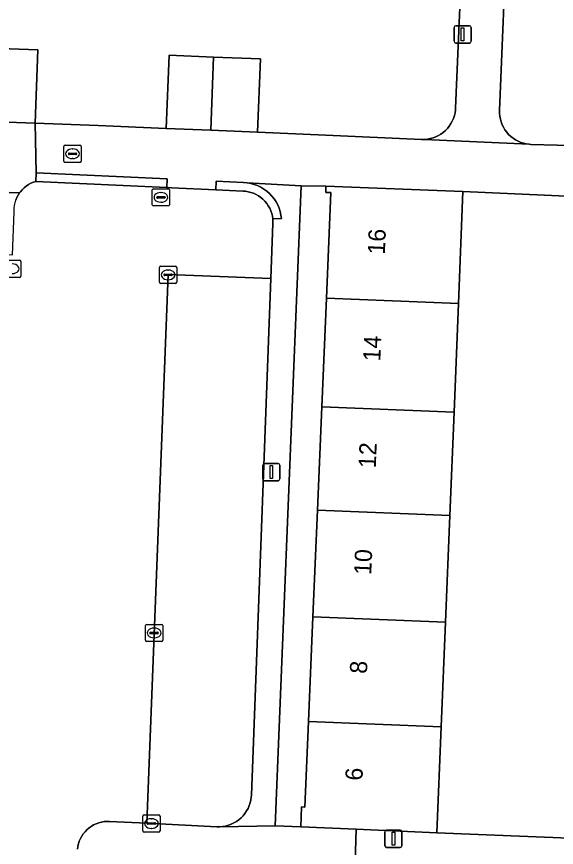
# Model space of a CAD drawing. Extents: x 161354 to 162026, y 386504 to 387460.
# Drawn here: x 161626.01 to 161657.32, y 387344.94 to 387393.14 of the extents above; entities that cross this region are included whole.
import ezdxf

# ---------------------------------------------------------------- set-up
doc = ezdxf.new("R2010")
doc.units = 0
for name, color, linetype in [('IMGEO_Brandkraan', 7, 'Continuous'), ('IMGEO_Erf', 7, 'Continuous'), ('IMGEO_Kolk', 7, 'Continuous'), ('IMGEO_Lichtmast', 7, 'Continuous'), ('IMGEO_Pand', 7, 'Continuous'), ('IMGEO_Pand_nummerreeks', 7, 'Continuous'), ('IMGEO_Parkeervlak_open', 7, 'Continuous'), ('IMGEO_Rijbaan_lokaal_open', 7, 'Continuous'), ('IMGEO_Rioolput', 7, 'Continuous'), ('IMGEO_Voetpad_open', 7, 'Continuous')]:
    doc.layers.add(name, color=color, linetype=linetype)

msp = doc.modelspace()

# ---------------------------------------------------------------- linework, layer by layer
at = {"layer": 'IMGEO_Brandkraan'}
for p, q in [((161628.755, 387384.753), (161628.755, 387385.605)), ((161628.83, 387385.679), (161629.682, 387385.679)), ((161629.243, 387385.459), (161629.268, 387385.459)), ((161629.756, 387385.605), (161629.756, 387384.753)), ((161629.014, 387385.173), (161629.014, 387385.185)), ((161629.452, 387385.136), (161629.054, 387385.136)), ((161629.057, 387385.222), (161629.455, 387385.222)), ((161629.498, 387385.185), (161629.498, 387385.173)), ((161629.682, 387384.679), (161628.83, 387384.679)), ((161629.266, 387384.899), (161629.241, 387384.899))]:
    msp.add_line(p, q, dxfattribs=at)
for points in [[(161628.755, 387384.753), (161628.755, 387385.605)], [(161628.83, 387385.679), (161629.682, 387385.679)], [(161629.756, 387385.605), (161629.756, 387384.753)], [(161629.682, 387384.679), (161628.83, 387384.679)]]:
    msp.add_lwpolyline(points, dxfattribs=at)
for centre, radius, start, end in [((161628.832, 387385.603), 0.0765, 91.552, 178.448), ((161628.832, 387385.603), 0.0765, 91.552, 178.448), ((161629.68, 387385.603), 0.0765, 1.552, 88.448), ((161629.68, 387385.603), 0.0765, 1.552, 88.448), ((161629.054, 387385.182), 0.0403, 85.8775, 175.7526), ((161629.051, 387385.172), 0.0366, 178.938, 274.7102), ((161629.455, 387385.179), 0.043, 264.8664, 352.4533), ((161629.459, 387385.184), 0.0386, 1.7309, 96.639), ((161628.832, 387384.755), 0.0765, 181.552, 268.448), ((161628.832, 387384.755), 0.0765, 181.552, 268.448), ((161629.68, 387384.755), 0.0765, 271.552, 358.448), ((161629.68, 387384.755), 0.0765, 271.552, 358.448)]:
    msp.add_arc(centre, radius, start, end, dxfattribs=at)
for centre, major_axis, ratio, start_param, end_param in [((161629.242, 387385.179), (-0.387, 0.002), 0.722429, 4.712389, 7.853982), ((161629.267, 387385.179), (-0.39, 0.002), 0.717154, 1.570796, 4.712389)]:
    msp.add_ellipse(centre, major_axis=major_axis, ratio=ratio, start_param=start_param, end_param=end_param, dxfattribs=at)
at = {"layer": 'IMGEO_Erf'}
for points in [[(161624.514, 387391.307), (161627.236, 387391.208), (161627.082, 387386.96), (161630.74, 387386.813), (161634.695, 387386.655), (161634.865, 387390.893), (161637.439, 387390.79), (161640.162, 387390.681), (161639.992, 387386.442), (161643.939, 387386.264), (161649.505, 387386.014), (161649.674, 387386.014), (161649.842, 387386.03), (161650.008, 387386.06), (161650.171, 387386.105), (161650.329, 387386.164), (161650.481, 387386.237), (161650.626, 387386.324), (161650.763, 387386.423), (161650.89, 387386.534), (161651.007, 387386.656), (161651.112, 387386.788), (161651.205, 387386.929), (161651.286, 387387.077), (161651.353, 387387.232), (161651.405, 387387.392), (161651.443, 387387.557), (161651.466, 387387.724), (161651.473, 387387.82), (161652.397, 387409.433)], [(161654.905, 387409.299), (161654.027, 387387.694), (161654.028, 387387.525), (161654.043, 387387.356), (161654.074, 387387.19), (161654.12, 387387.027), (161654.18, 387386.868), (161654.253, 387386.716), (161654.34, 387386.571), (161654.44, 387386.434), (161654.552, 387386.307), (161654.674, 387386.19), (161654.807, 387386.084), (161654.948, 387385.991), (161655.097, 387385.911), (161655.253, 387385.844), (161655.414, 387385.792), (161655.579, 387385.754), (161655.746, 387385.731), (161655.843, 387385.725), (161665.004, 387385.486)]]:
    msp.add_lwpolyline(points, dxfattribs=at)
for points in [[(161642.513, 387383.326), (161641.008, 387346.184), (161642.492, 387346.124), (161642.541, 387347.287), (161642.724, 387347.279), (161642.935, 387352.249), (161643.193, 387358.317), (161643.456, 387364.508), (161643.711, 387370.499), (161643.979, 387376.801), (161644.239, 387382.929), (161643.943, 387382.942), (161643.958, 387383.302)], [(161662.375, 387365.261), (161659.362, 387365.385), (161659.566, 387370.348), (161659.77, 387375.304), (161662.778, 387375.18), (161662.877, 387377.617), (161659.871, 387377.741), (161660.072, 387382.623), (161651.905, 387382.995), (161651.641, 387376.49), (161651.386, 387370.188), (161651.142, 387364.196), (161650.891, 387358.005), (161650.645, 387351.936), (161650.396, 387345.792), (161658.542, 387345.464), (161658.743, 387350.337), (161661.764, 387350.213), (161661.874, 387352.918), (161658.854, 387353.042), (161659.059, 387358.027), (161659.264, 387363.003), (161662.278, 387362.879)]]:
    msp.add_lwpolyline(points, close=True, dxfattribs=at)
at = {"layer": 'IMGEO_Kolk'}
for p, q in [((161625.323, 387379.009), (161626.175, 387379.009)), ((161626.249, 387378.935), (161626.249, 387378.083)), ((161634.371, 387378.655), (161635.223, 387378.655)), ((161634.296, 387377.729), (161634.296, 387378.581)), ((161634.598, 387378.198), (161634.996, 387378.198)), ((161634.784, 387378.435), (161634.809, 387378.435)), ((161635.297, 387378.581), (161635.297, 387377.729)), ((161626.175, 387378.009), (161625.323, 387378.009)), ((161634.555, 387378.149), (161634.555, 387378.161)), ((161634.993, 387378.112), (161634.595, 387378.112)), ((161634.807, 387377.875), (161634.782, 387377.875)), ((161635.039, 387378.161), (161635.039, 387378.149)), ((161635.223, 387377.655), (161634.371, 387377.655)), ((161633.486, 387356.953), (161633.486, 387357.805)), ((161633.561, 387357.879), (161634.413, 387357.879)), ((161633.974, 387357.659), (161633.999, 387357.659)), ((161634.487, 387357.805), (161634.487, 387356.953)), ((161633.745, 387357.373), (161633.745, 387357.385)), ((161634.183, 387357.336), (161633.785, 387357.336)), ((161633.788, 387357.422), (161634.186, 387357.422)), ((161633.997, 387357.099), (161633.972, 387357.099)), ((161634.229, 387357.385), (161634.229, 387357.373)), ((161634.413, 387356.879), (161633.561, 387356.879)), ((161633.329, 387345.898), (161633.329, 387346.75)), ((161633.404, 387346.824), (161634.256, 387346.824)), ((161633.631, 387346.367), (161634.029, 387346.367)), ((161633.817, 387346.604), (161633.842, 387346.604)), ((161634.33, 387346.75), (161634.33, 387345.898)), ((161633.588, 387346.318), (161633.588, 387346.33)), ((161634.026, 387346.281), (161633.628, 387346.281)), ((161633.84, 387346.044), (161633.815, 387346.044)), ((161634.072, 387346.33), (161634.072, 387346.318)), ((161634.256, 387345.824), (161633.404, 387345.824))]:
    msp.add_line(p, q, dxfattribs=at)
for points in [[(161625.323, 387379.009), (161626.175, 387379.009)], [(161626.249, 387378.935), (161626.249, 387378.083)], [(161634.371, 387378.655), (161635.223, 387378.655)], [(161634.296, 387377.729), (161634.296, 387378.581)], [(161635.297, 387378.581), (161635.297, 387377.729)], [(161626.175, 387378.009), (161625.323, 387378.009)], [(161635.223, 387377.655), (161634.371, 387377.655)], [(161633.486, 387356.953), (161633.486, 387357.805)], [(161633.561, 387357.879), (161634.413, 387357.879)], [(161634.487, 387357.805), (161634.487, 387356.953)], [(161634.413, 387356.879), (161633.561, 387356.879)], [(161633.329, 387345.898), (161633.329, 387346.75)], [(161633.404, 387346.824), (161634.256, 387346.824)], [(161634.33, 387346.75), (161634.33, 387345.898)], [(161634.256, 387345.824), (161633.404, 387345.824)]]:
    msp.add_lwpolyline(points, dxfattribs=at)
for centre, radius, start, end in [((161626.173, 387378.933), 0.0765, 1.552, 88.448), ((161626.173, 387378.933), 0.0765, 1.552, 88.448), ((161634.373, 387378.579), 0.0765, 91.552, 178.448), ((161634.373, 387378.579), 0.0765, 91.552, 178.448), ((161635.221, 387378.579), 0.0765, 1.552, 88.448), ((161635.221, 387378.579), 0.0765, 1.552, 88.448), ((161634.595, 387378.158), 0.0403, 85.8775, 175.7526), ((161635, 387378.16), 0.0386, 1.7309, 96.639), ((161626.173, 387378.085), 0.0765, 271.552, 358.448), ((161626.173, 387378.085), 0.0765, 271.552, 358.448), ((161634.373, 387377.731), 0.0765, 181.552, 268.448), ((161634.373, 387377.731), 0.0765, 181.552, 268.448), ((161634.592, 387378.148), 0.0366, 178.938, 274.7102), ((161634.996, 387378.155), 0.043, 264.8664, 352.4533), ((161635.221, 387377.731), 0.0765, 271.552, 358.448), ((161635.221, 387377.731), 0.0765, 271.552, 358.448), ((161633.563, 387357.803), 0.0765, 91.552, 178.448), ((161633.563, 387357.803), 0.0765, 91.552, 178.448), ((161634.411, 387357.803), 0.0765, 1.552, 88.448), ((161634.411, 387357.803), 0.0765, 1.552, 88.448), ((161633.785, 387357.382), 0.0403, 85.8775, 175.7526), ((161633.782, 387357.372), 0.0366, 178.938, 274.7102), ((161634.186, 387357.379), 0.043, 264.8664, 352.4533), ((161634.19, 387357.384), 0.0386, 1.7309, 96.639), ((161633.563, 387356.955), 0.0765, 181.552, 268.448), ((161633.563, 387356.955), 0.0765, 181.552, 268.448), ((161634.411, 387356.955), 0.0765, 271.552, 358.448), ((161634.411, 387356.955), 0.0765, 271.552, 358.448), ((161633.406, 387346.748), 0.0765, 91.552, 178.448), ((161633.406, 387346.748), 0.0765, 91.552, 178.448), ((161633.628, 387346.327), 0.0403, 85.8775, 175.7526), ((161634.033, 387346.329), 0.0386, 1.7309, 96.639), ((161634.254, 387346.748), 0.0765, 1.552, 88.448), ((161634.254, 387346.748), 0.0765, 1.552, 88.448), ((161633.406, 387345.9), 0.0765, 181.552, 268.448), ((161633.406, 387345.9), 0.0765, 181.552, 268.448), ((161633.625, 387346.317), 0.0366, 178.938, 274.7102), ((161634.029, 387346.324), 0.043, 264.8664, 352.4533), ((161634.254, 387345.9), 0.0765, 271.552, 358.448), ((161634.254, 387345.9), 0.0765, 271.552, 358.448)]:
    msp.add_arc(centre, radius, start, end, dxfattribs=at)
for centre, major_axis, ratio, start_param, end_param in [((161625.76, 387378.509), (-0.39, 0.002), 0.717154, 1.570796, 4.712389), ((161634.783, 387378.155), (-0.387, 0.002), 0.722429, 4.712389, 7.853982), ((161634.808, 387378.155), (-0.39, 0.002), 0.717154, 1.570796, 4.712389), ((161633.973, 387357.379), (-0.387, 0.002), 0.722429, 4.712389, 7.853982), ((161633.998, 387357.379), (-0.39, 0.002), 0.717154, 1.570796, 4.712389), ((161633.816, 387346.324), (-0.387, 0.002), 0.722429, 4.712389, 7.853982), ((161633.841, 387346.324), (-0.39, 0.002), 0.717154, 1.570796, 4.712389)]:
    msp.add_ellipse(centre, major_axis=major_axis, ratio=ratio, start_param=start_param, end_param=end_param, dxfattribs=at)
at = {"layer": 'IMGEO_Lichtmast'}
for p, q in [((161651.384, 387391.705), (161651.384, 387392.505)), ((161651.384, 387392.505), (161651.384, 387391.705)), ((161651.484, 387392.605), (161652.274, 387392.605)), ((161652.274, 387392.605), (161651.484, 387392.605)), ((161652.374, 387392.505), (161652.374, 387391.705)), ((161652.374, 387391.705), (161652.374, 387392.505)), ((161652.274, 387391.605), (161651.484, 387391.605)), ((161651.484, 387391.605), (161652.274, 387391.605)), ((161640.29, 387366.315), (161640.29, 387367.115)), ((161640.29, 387367.115), (161640.29, 387366.315)), ((161640.39, 387367.215), (161641.18, 387367.215)), ((161641.18, 387367.215), (161640.39, 387367.215)), ((161641.28, 387367.115), (161641.28, 387366.315)), ((161641.28, 387366.315), (161641.28, 387367.115)), ((161641.18, 387366.215), (161640.39, 387366.215)), ((161640.39, 387366.215), (161641.18, 387366.215)), ((161647.475, 387345.939), (161648.265, 387345.939)), ((161648.265, 387345.939), (161647.475, 387345.939)), ((161647.375, 387345.039), (161647.375, 387345.839)), ((161647.375, 387345.839), (161647.375, 387345.039)), ((161648.365, 387345.839), (161648.365, 387345.039)), ((161648.365, 387345.039), (161648.365, 387345.839)), ((161648.265, 387344.939), (161647.475, 387344.939)), ((161647.475, 387344.939), (161648.265, 387344.939))]:
    msp.add_line(p, q, dxfattribs=at)
for points in [[(161651.804, 387392.48), (161651.954, 387392.48), (161651.954, 387391.73), (161651.804, 387391.73), (161651.804, 387392.48)], [(161640.71, 387367.09), (161640.86, 387367.09), (161640.86, 387366.34), (161640.71, 387366.34), (161640.71, 387367.09)], [(161647.795, 387345.814), (161647.945, 387345.814), (161647.945, 387345.064), (161647.795, 387345.064), (161647.795, 387345.814)]]:
    msp.add_lwpolyline(points, dxfattribs=at)
for centre, start, end in [((161651.484, 387392.505), 90, 180), ((161651.484, 387392.505), 90, 180), ((161652.274, 387392.505), 0, 90), ((161652.274, 387392.505), 360, 90), ((161651.484, 387391.705), 180, 270), ((161651.484, 387391.705), 180, 270), ((161652.274, 387391.705), 270, 0), ((161652.274, 387391.705), 270, 0), ((161640.39, 387367.115), 90, 180), ((161640.39, 387367.115), 90, 180), ((161641.18, 387367.115), 0, 90), ((161641.18, 387367.115), 360, 90), ((161640.39, 387366.315), 180, 270), ((161640.39, 387366.315), 180, 270), ((161641.18, 387366.315), 270, 0), ((161641.18, 387366.315), 270, 0), ((161647.475, 387345.839), 90, 180), ((161647.475, 387345.839), 90, 180), ((161648.265, 387345.839), 0, 90), ((161648.265, 387345.839), 360, 90), ((161647.475, 387345.039), 180, 270), ((161647.475, 387345.039), 180, 270), ((161648.265, 387345.039), 270, 0), ((161648.265, 387345.039), 270, 0)]:
    msp.add_arc(centre, 0.1, start, end, dxfattribs=at)
at = {"layer": 'IMGEO_Pand'}
for points in [[(161627.082, 387386.96), (161627.236, 387391.208), (161624.514, 387391.307), (161624.356, 387387.058)], [(161637.281, 387386.551), (161637.439, 387390.79), (161634.865, 387390.893), (161634.695, 387386.655)], [(161639.992, 387386.442), (161640.162, 387390.681), (161637.439, 387390.79), (161637.281, 387386.551)], [(161643.958, 387383.302), (161643.943, 387382.942), (161644.239, 387382.929), (161643.979, 387376.801), (161651.641, 387376.49), (161651.905, 387382.995)], [(161651.386, 387370.188), (161651.641, 387376.49), (161643.979, 387376.801), (161643.711, 387370.499)], [(161643.711, 387370.499), (161643.456, 387364.508), (161651.142, 387364.196), (161651.386, 387370.188)], [(161650.891, 387358.005), (161651.142, 387364.196), (161643.456, 387364.508), (161643.193, 387358.317)], [(161643.193, 387358.317), (161642.935, 387352.249), (161650.645, 387351.936), (161650.891, 387358.005)], [(161650.396, 387345.792), (161650.645, 387351.936), (161642.935, 387352.249), (161642.724, 387347.279), (161642.541, 387347.287), (161642.492, 387346.124), (161645.709, 387345.989)]]:
    msp.add_lwpolyline(points, close=True, dxfattribs=at)
at = {"layer": 'IMGEO_Parkeervlak_open'}
msp.add_lwpolyline([(161633.556, 387346.338), (161637.619, 387346.135), (161637.791, 387346.134), (161637.962, 387346.148), (161638.131, 387346.178), (161638.296, 387346.223), (161638.457, 387346.282), (161638.613, 387346.355), (161638.761, 387346.442), (161638.9, 387346.542), (161639.03, 387346.654), (161639.15, 387346.777), (161639.258, 387346.91), (161639.354, 387347.053), (161639.436, 387347.203), (161639.505, 387347.36), (161639.56, 387347.523), (161639.6, 387347.69), (161639.625, 387347.859), (161639.633, 387347.978), (161640.763, 387377.946), (161634.797, 387378.178)], close=True, dxfattribs=at)
at = {"layer": 'IMGEO_Rijbaan_lokaal_open'}
msp.add_lwpolyline([(161629.537, 387344.843), (161629.561, 387345), (161629.598, 387345.156), (161629.648, 387345.307), (161629.712, 387345.453), (161629.789, 387345.593), (161629.878, 387345.725), (161629.979, 387345.849), (161630.09, 387345.963), (161630.211, 387346.067), (161630.341, 387346.16), (161630.478, 387346.241), (161630.623, 387346.309), (161630.772, 387346.364), (161630.926, 387346.406), (161631.083, 387346.433), (161631.242, 387346.447), (161631.402, 387346.446), (161633.556, 387346.338), (161634.797, 387378.178), (161640.763, 387377.946), (161640.883, 387381.14), (161640.874, 387381.402), (161640.849, 387381.562), (161640.81, 387381.72), (161640.758, 387381.874), (161640.691, 387382.022), (161640.612, 387382.163), (161640.52, 387382.297), (161640.417, 387382.423), (161640.303, 387382.538), (161640.179, 387382.643), (161640.047, 387382.736), (161639.906, 387382.818), (161639.759, 387382.886), (161639.606, 387382.941), (161639.449, 387382.982), (161639.289, 387383.009), (161639.155, 387383.02), (161637.57, 387383.094), (161634.993, 387383.213), (161634.723, 387383.227), (161627.131, 387383.581), (161626.982, 387383.53), (161626.838, 387383.466), (161626.7, 387383.39), (161626.569, 387383.301), (161626.447, 387383.201), (161626.335, 387383.091), (161626.232, 387382.971), (161626.187, 387382.91), (161626.102, 387382.778), (161626.029, 387382.638), (161625.968, 387382.493)], dxfattribs=at)
at = {"layer": 'IMGEO_Rioolput'}
for p, q in [((161633.883, 387382.227), (161633.883, 387383.079)), ((161633.958, 387383.153), (161634.81, 387383.153)), ((161634.884, 387383.079), (161634.884, 387382.227)), ((161634.142, 387382.647), (161634.142, 387382.659)), ((161634.58, 387382.61), (161634.182, 387382.61)), ((161634.185, 387382.696), (161634.583, 387382.696)), ((161634.371, 387382.933), (161634.396, 387382.933)), ((161634.626, 387382.659), (161634.626, 387382.647)), ((161634.81, 387382.153), (161633.958, 387382.153)), ((161634.394, 387382.373), (161634.369, 387382.373))]:
    msp.add_line(p, q, dxfattribs=at)
for points in [[(161633.883, 387382.227), (161633.883, 387383.079)], [(161633.958, 387383.153), (161634.81, 387383.153)], [(161634.884, 387383.079), (161634.884, 387382.227)], [(161634.81, 387382.153), (161633.958, 387382.153)]]:
    msp.add_lwpolyline(points, dxfattribs=at)
for centre, radius, start, end in [((161633.96, 387383.077), 0.0765, 91.552, 178.448), ((161633.96, 387383.077), 0.0765, 91.552, 178.448), ((161634.808, 387383.077), 0.0765, 1.552, 88.448), ((161634.808, 387383.077), 0.0765, 1.552, 88.448), ((161634.182, 387382.656), 0.0403, 85.8775, 175.7526), ((161634.179, 387382.646), 0.0366, 178.938, 274.7102), ((161634.583, 387382.653), 0.043, 264.8664, 352.4533), ((161634.587, 387382.658), 0.0386, 1.7309, 96.639), ((161633.96, 387382.229), 0.0765, 181.552, 268.448), ((161633.96, 387382.229), 0.0765, 181.552, 268.448), ((161634.808, 387382.229), 0.0765, 271.552, 358.448), ((161634.808, 387382.229), 0.0765, 271.552, 358.448)]:
    msp.add_arc(centre, radius, start, end, dxfattribs=at)
for centre, major_axis, ratio, start_param, end_param in [((161634.37, 387382.653), (-0.387, 0.002), 0.722429, 4.712389, 7.853982), ((161634.395, 387382.653), (-0.39, 0.002), 0.717154, 1.570796, 4.712389)]:
    msp.add_ellipse(centre, major_axis=major_axis, ratio=ratio, start_param=start_param, end_param=end_param, dxfattribs=at)
at = {"layer": 'IMGEO_Voetpad_open'}
for points in [[(161652.397, 387409.433), (161651.473, 387387.82), (161651.466, 387387.724), (161651.443, 387387.557), (161651.405, 387387.392), (161651.353, 387387.232), (161651.286, 387387.077), (161651.205, 387386.929), (161651.112, 387386.788), (161651.007, 387386.656), (161650.89, 387386.534), (161650.763, 387386.423), (161650.626, 387386.324), (161650.481, 387386.237), (161650.329, 387386.164), (161650.171, 387386.105), (161650.008, 387386.06), (161649.842, 387386.03), (161649.674, 387386.014), (161655.746, 387385.731), (161655.579, 387385.754), (161655.414, 387385.792), (161655.253, 387385.844), (161655.097, 387385.911), (161654.948, 387385.991), (161654.807, 387386.084), (161654.674, 387386.19), (161654.552, 387386.307), (161654.44, 387386.434), (161654.34, 387386.571), (161654.253, 387386.716), (161654.18, 387386.868), (161654.12, 387387.027), (161654.074, 387387.19), (161654.043, 387387.356), (161654.028, 387387.525), (161654.027, 387387.694), (161654.905, 387409.299)], [(161624.349, 387382.98), (161626.187, 387382.91), (161626.232, 387382.971), (161626.335, 387383.091), (161626.447, 387383.201), (161626.569, 387383.301), (161626.7, 387383.39), (161626.838, 387383.466), (161626.982, 387383.53), (161627.131, 387383.581), (161627.154, 387384.08), (161627.082, 387386.96), (161624.356, 387387.058)], [(161665.004, 387385.486), (161655.843, 387385.725), (161655.746, 387385.731), (161649.674, 387386.014), (161649.505, 387386.014), (161643.939, 387386.264), (161639.992, 387386.442), (161637.281, 387386.551), (161634.695, 387386.655), (161630.74, 387386.813), (161627.082, 387386.96), (161627.154, 387384.08), (161634.746, 387383.726), (161634.723, 387383.227), (161634.993, 387383.213), (161637.57, 387383.094), (161637.593, 387383.594), (161639.178, 387383.519), (161639.392, 387383.499), (161642.513, 387383.326), (161643.958, 387383.302), (161651.905, 387382.995), (161660.072, 387382.623)], [(161645.709, 387345.989), (161642.492, 387346.124), (161641.008, 387346.184), (161637.791, 387346.134), (161637.619, 387346.135), (161633.556, 387346.338), (161631.402, 387346.446), (161631.242, 387346.447), (161631.083, 387346.433), (161630.926, 387346.406), (161630.772, 387346.364), (161630.623, 387346.309), (161630.478, 387346.241), (161630.341, 387346.16), (161630.211, 387346.067), (161630.09, 387345.963), (161629.979, 387345.849), (161629.878, 387345.725), (161629.789, 387345.593), (161629.712, 387345.453), (161629.648, 387345.307), (161629.598, 387345.156), (161629.561, 387345), (161629.537, 387344.843)], [(161629.122, 387297.833), (161629.952, 387318.458), (161630.013, 387319.987), (161630.9, 387342.055), (161630.907, 387342.156), (161630.93, 387342.326), (161630.969, 387342.493), (161631.022, 387342.656), (161631.09, 387342.813), (161631.172, 387342.964), (161631.266, 387343.107), (161631.373, 387343.241), (161631.492, 387343.365), (161631.621, 387343.477), (161631.76, 387343.578), (161631.907, 387343.666), (161632.062, 387343.74), (161632.222, 387343.801), (161632.387, 387343.846), (161632.556, 387343.877), (161632.727, 387343.893), (161632.898, 387343.893), (161645.629, 387343.437), (161645.709, 387345.989)], [(161682.979, 387324.085), (161663.048, 387324.896), (161663.152, 387327.452), (161662.333, 387327.485), (161662.534, 387332.395), (161662.632, 387334.786), (161662.836, 387339.752), (161663.039, 387344.718), (161663.061, 387345.253), (161661.565, 387345.323), (161658.542, 387345.464), (161650.396, 387345.792), (161645.709, 387345.989), (161645.629, 387343.437), (161647.084, 387343.385), (161653.093, 387343.146), (161653.082, 387342.865), (161661.228, 387342.548), (161660.522, 387325.339)]]:
    msp.add_lwpolyline(points, dxfattribs=at)
for points in [[(161634.723, 387383.227), (161634.746, 387383.726), (161627.154, 387384.08), (161627.131, 387383.581)], [(161640.874, 387381.402), (161641.375, 387381.416), (161641.347, 387381.621), (161641.301, 387381.823), (161641.237, 387382.019), (161641.156, 387382.21), (161641.059, 387382.392), (161640.945, 387382.565), (161640.816, 387382.727), (161640.674, 387382.877), (161640.518, 387383.013), (161640.351, 387383.135), (161640.174, 387383.242), (161639.988, 387383.332), (161639.794, 387383.405), (161639.595, 387383.461), (161639.392, 387383.499), (161639.178, 387383.519), (161637.593, 387383.594), (161637.57, 387383.094), (161639.155, 387383.02), (161639.289, 387383.009), (161639.449, 387382.982), (161639.606, 387382.941), (161639.759, 387382.886), (161639.906, 387382.818), (161640.047, 387382.736), (161640.179, 387382.643), (161640.303, 387382.538), (161640.417, 387382.423), (161640.52, 387382.297), (161640.612, 387382.163), (161640.691, 387382.022), (161640.758, 387381.874), (161640.81, 387381.72), (161640.849, 387381.562)], [(161642.513, 387383.326), (161639.392, 387383.499), (161639.595, 387383.461), (161639.794, 387383.405), (161639.988, 387383.332), (161640.174, 387383.242), (161640.351, 387383.135), (161640.518, 387383.013), (161640.674, 387382.877), (161640.816, 387382.727), (161640.945, 387382.565), (161641.059, 387382.392), (161641.156, 387382.21), (161641.237, 387382.019), (161641.301, 387381.823), (161641.347, 387381.621), (161641.375, 387381.416), (161640.874, 387381.402), (161640.883, 387381.14), (161640.763, 387377.946), (161639.633, 387347.978), (161639.625, 387347.859), (161639.6, 387347.69), (161639.56, 387347.523), (161639.505, 387347.36), (161639.436, 387347.203), (161639.354, 387347.053), (161639.258, 387346.91), (161639.15, 387346.777), (161639.03, 387346.654), (161638.9, 387346.542), (161638.761, 387346.442), (161638.613, 387346.355), (161638.457, 387346.282), (161638.296, 387346.223), (161638.131, 387346.178), (161637.962, 387346.148), (161637.791, 387346.134), (161641.008, 387346.184)], [(161624.213, 387379.383), (161625.777, 387379.325), (161625.866, 387381.784), (161625.863, 387381.875), (161625.868, 387382.033), (161625.888, 387382.189), (161625.921, 387382.343), (161625.968, 387382.493), (161626.029, 387382.638), (161626.102, 387382.778), (161626.187, 387382.91), (161624.349, 387382.98)]]:
    msp.add_lwpolyline(points, close=True, dxfattribs=at)

# ---------------------------------------------------------------- texts
at = {"layer": 'IMGEO_Pand_nummerreeks'}
for s, p in [('16', (161647.369, 387379.319)), ('14', (161647.106, 387373.123)), ('12', (161646.843, 387366.924)), ('10', (161646.579, 387360.734)), ('8', (161646.335, 387355)), ('6', (161646.072, 387348.8))]:
    msp.add_text(s, height=1, rotation=87.5666, dxfattribs=at).set_placement(p)

doc.saveas('drawing.dxf')
